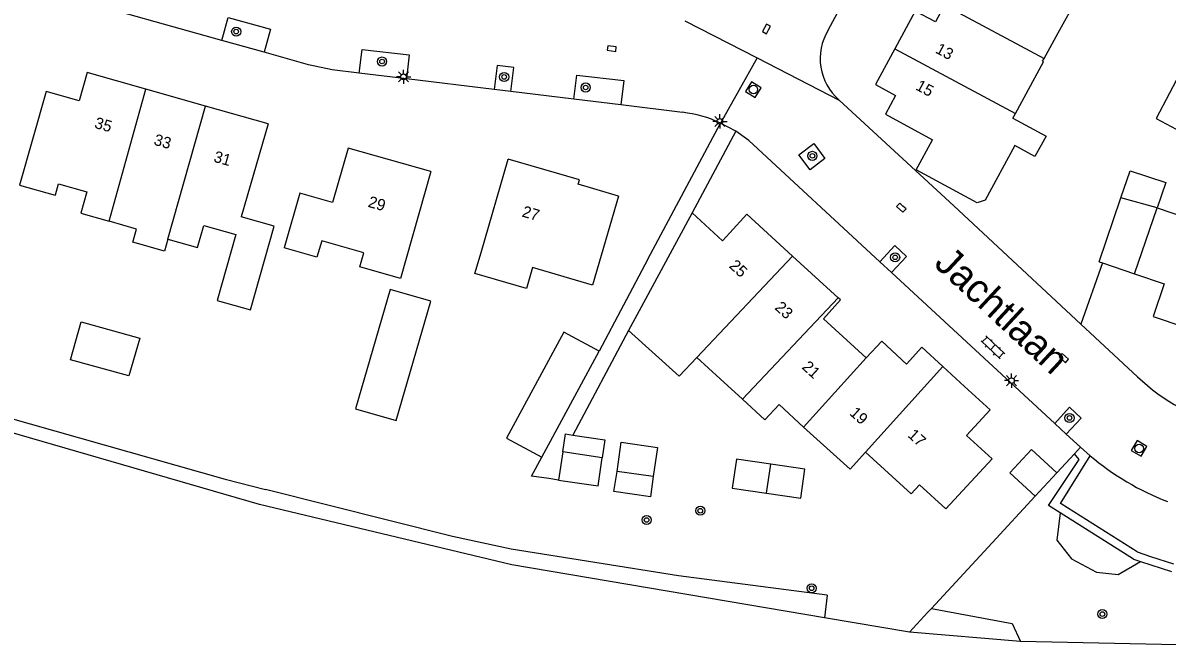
# Model space of a CAD drawing. Extents: x 136000 to 141000, y 400494 to 402006.
# Drawn here: x 137741.1 to 137841.5, y 401597.7 to 401652.4 of the extents above; entities that cross this region are included whole.
import ezdxf

# ---------------------------------------------------------------- set-up
doc = ezdxf.new("R2010")
doc.units = 0
for name, color, linetype in [('gg-afsc-erfafscheiding', 7, 'Continuous'), ('gg-afsc-hekwerk', 7, 'Continuous'), ('gg-afsc-muur', 7, 'Continuous'), ('gg-anno-huisnummerreeks BGT', 7, 'Continuous'), ('gg-anno-openbare ruimte label', 7, 'Continuous'), ('gg-bbg-bijgebouw', 7, 'Continuous'), ('gg-bbg-gedigitaliseerde bebouwing', 7, 'Continuous'), ('gg-bbg-gedigitaliseerde bijgebouw', 7, 'Continuous'), ('gg-bbg-hoofdgebouw', 7, 'Continuous'), ('gg-bbg-luifel en loopbrug', 7, 'Continuous'), ('gg-bbg-tussenscheiding', 7, 'Continuous'), ('gg-knt-bronhoudergrens', 7, 'Continuous'), ('gg-knt-verharding', 7, 'Continuous'), ('gt-grn-groengrens', 7, 'Continuous'), ('gt-grn-vlakafsluiter', 7, 'Continuous'), ('gt-grn-weggrens', 7, 'Continuous'), ('gt-symb-boom', 7, 'Continuous'), ('gt-symb-klinker verharding', 7, 'Continuous'), ('gt-symb-kolk', 7, 'Continuous'), ('gt-symb-lichtmast', 7, 'Continuous'), ('gt-symb-rioolschacht', 7, 'Continuous')]:
    doc.layers.add(name, color=color, linetype=linetype)

# ---------------------------------------------------------------- blocks, each defined once
blk = doc.blocks.new('gt0-KOLK')
at = {"layer": 'gt-symb-kolk'}
blk.add_lwpolyline([(0, 0), (0.38, 0), (0.38, 0.4), (-0.38, 0.4), (-0.38, 0), (0, 0)], dxfattribs=at)
blk = doc.blocks.new('gt0-BOOM')
at = {"layer": 'gt-symb-boom'}
for radius in [0.4, 0.2]:
    blk.add_circle((0, 0), radius, dxfattribs=at)
blk = doc.blocks.new('gt0-LMAST')
at = {"layer": 'gt-symb-lichtmast'}
for p, q in [((-0.18, 0.17), (-0.45, 0.44)), ((-0.01, 0.25), (-0.01, 0.62)), ((0.17, 0.17), (0.44, 0.44)), ((-0.26, 0), (-0.63, 0)), ((-0.18, -0.18), (-0.45, -0.45)), ((-0.01, -0.25), (-0.01, -0.63)), ((0.44, -0.45), (0.17, -0.18)), ((0.24, 0), (0.62, 0))]:
    blk.add_line(p, q, dxfattribs=at)
blk.add_circle((-0.01, 0), 0.25, dxfattribs=at)
blk = doc.blocks.new('gt0-RS')
at = {"layer": 'gt-symb-rioolschacht'}
blk.add_lwpolyline([(-0.5, -0.5), (0.5, -0.5), (0.5, 0.5), (-0.5, 0.5)], close=True, dxfattribs=at)
blk.add_circle((0, 0), 0.375, dxfattribs=at)
blk = doc.blocks.new('gt0-KL1')
at = {"layer": 'gt-symb-klinker verharding'}
for p, q in [((-1.15, 0.3), (1.15, 0.3)), ((-1, -0.3), (-1, 0.3)), ((-0.5, 0.3), (-0.5, 0.45)), ((0, -0.3), (0, 0.3)), ((0.5, 0.3), (0.5, 0.45)), ((1, -0.3), (1, 0.3)), ((-1.15, -0.3), (1.15, -0.3)), ((-0.5, -0.45), (-0.5, -0.3)), ((0.5, -0.45), (0.5, -0.3))]:
    blk.add_line(p, q, dxfattribs=at)

msp = doc.modelspace()

# ---------------------------------------------------------------- linework, layer by layer
at = {"layer": 'gg-afsc-erfafscheiding'}
for p, q in [((137795.95, 401631.68), (137802.34, 401643.64)), ((137803.66, 401642.92), (137799.84, 401635.75)), ((137794.25, 401625.43), (137789.37, 401616.26)), ((137831.83, 401612.93), (137833.38, 401614.6)), ((137833.38, 401614.6), (137833.92, 401615.18)), ((137826.17, 401606.8), (137829.95, 401610.89)), ((137820.83, 401601.02), (137826.17, 401606.8)), ((137818.92, 401598.96), (137820.53, 401600.7)), ((137820.53, 401600.7), (137820.83, 401601.02))]:
    msp.add_line(p, q, dxfattribs=at)
for points in [[(137848.39, 401658.96), (137840.55, 401644.03), (137842.3, 401643.1), (137845.48, 401649.01), (137853.38, 401644.87)], [(137788.11, 401612.31), (137787.26, 401612.44), (137785.73, 401612.65)]]:
    msp.add_lwpolyline(points, dxfattribs=at)
at = {"layer": 'gg-afsc-hekwerk'}
msp.add_line((137811.69, 401602.21), (137798.63, 401603.91), dxfattribs=at)
at = {"layer": 'gg-afsc-muur'}
for p, q in [((137822.79, 401636.38), (137833.96, 401625.98)), ((137795.95, 401631.68), (137791.68, 401623.62)), ((137835.86, 401631.36), (137833.96, 401625.98)), ((137785.73, 401612.65), (137786.66, 401614.32))]:
    msp.add_line(p, q, dxfattribs=at)
at = {"layer": 'gg-bbg-bijgebouw'}
for p, q in [((137806.73, 401613.71), (137803.72, 401614.15)), ((137796.43, 401612.61), (137793.25, 401613.07))]:
    msp.add_line(p, q, dxfattribs=at)
for points in [[(137793.25, 401613.07), (137793.62, 401615.63), (137796.81, 401615.16), (137796.43, 401612.61)], [(137803.72, 401614.15), (137803.34, 401611.6), (137806.36, 401611.16)], [(137806.36, 401611.16), (137809.37, 401610.72), (137809.74, 401613.27), (137806.73, 401613.71)]]:
    msp.add_lwpolyline(points, dxfattribs=at)
at = {"layer": 'gg-bbg-gedigitaliseerde bebouwing'}
for p, q in [((137831.96, 401651.55), (137834.8, 401656.73)), ((137830.72, 401649.3), (137831.96, 401651.55)), ((137827.97, 401644.08), (137828.2, 401644.49)), ((137781.31, 401632.27), (137783.7, 401640.47)), ((137776.92, 401639.39), (137774.24, 401630.01)), ((137743.96, 401637.33), (137744.23, 401638.32)), ((137835.56, 401631.46), (137837.47, 401637.07)), ((137802.3, 401621.2), (137800.24, 401623.05)), ((137802.3, 401621.2), (137804.27, 401619.4))]:
    msp.add_line(p, q, dxfattribs=at)
for points in [[(137828.2, 401644.49), (137830.66, 401649.02), (137830.59, 401649.06), (137830.72, 401649.3)], [(137743.15, 401646.41), (137740.82, 401638.19), (137743.95, 401637.3), (137743.96, 401637.33)], [(137744.23, 401638.32), (137746.73, 401637.61), (137746.19, 401635.73), (137748.68, 401635.02)], [(137793.37, 401637.23), (137791.08, 401629.42), (137785.82, 401630.95)], [(137840.64, 401636.2), (137843.32, 401635.29), (137843.59, 401636.07), (137846.56, 401635.07), (137847.26, 401637.13), (137849.64, 401636.33)], [(137753.83, 401633.45), (137753.53, 401632.39), (137750.75, 401633.18), (137751.08, 401634.34), (137748.68, 401635.02)], [(137753.83, 401633.45), (137756.43, 401632.71), (137756.98, 401634.65), (137759.79, 401633.85), (137758.15, 401628.07), (137761.07, 401627.24), (137763.15, 401634.59)], [(137774.24, 401630.01), (137770.68, 401631.03), (137771.03, 401632.25), (137767.33, 401633.3), (137766.91, 401631.86), (137764.04, 401632.69)], [(137785.82, 401630.95), (137785.29, 401629.13), (137780.78, 401630.45), (137781.31, 401632.27)], [(137794.25, 401625.43), (137798.71, 401621.42), (137800.24, 401623.05)], [(137804.27, 401619.4), (137806.23, 401617.6), (137807.47, 401618.94), (137809.62, 401616.96)], [(137809.62, 401616.96), (137813.71, 401613.27), (137815.06, 401614.75)], [(137815.06, 401614.75), (137819.05, 401611.09), (137819.79, 401611.9), (137822.1, 401609.78), (137826.16, 401614.17)]]:
    msp.add_lwpolyline(points, dxfattribs=at)
at = {"layer": 'gg-bbg-gedigitaliseerde bijgebouw'}
for p, q in [((137776.92, 401628.01), (137773.35, 401629.04)), ((137786.66, 401614.32), (137791.68, 401623.62)), ((137750.42, 401621.44), (137745.28, 401622.87)), ((137788.48, 401614.78), (137788.11, 401612.31)), ((137791.94, 401614.27), (137788.48, 401614.78)), ((137791.58, 401611.8), (137791.94, 401614.27)), ((137788.11, 401612.31), (137791.58, 401611.8)), ((137829.95, 401610.89), (137831.83, 401612.93))]:
    msp.add_line(p, q, dxfattribs=at)
for points in [[(137837.47, 401637.07), (137838.28, 401639.46), (137841.39, 401638.42), (137840.64, 401636.2)], [(137773.35, 401629.04), (137770.3, 401618.57), (137773.87, 401617.53), (137776.92, 401628.01)], [(137745.28, 401622.87), (137746.23, 401626.2), (137751.36, 401624.75), (137750.42, 401621.44)], [(137791.68, 401623.62), (137788.57, 401625.3), (137783.55, 401615.99), (137786.66, 401614.32)], [(137831.83, 401612.93), (137829.61, 401614.99), (137827.72, 401612.95), (137829.95, 401610.89)]]:
    msp.add_lwpolyline(points, dxfattribs=at)
at = {"layer": 'gg-bbg-hoofdgebouw'}
for p, q in [((137757.14, 401645.12), (137751.91, 401646.61)), ((137762.62, 401643.57), (137757.14, 401645.12)), ((137762.62, 401643.57), (137760.27, 401635.4)), ((137776.92, 401639.39), (137769.66, 401641.45)), ((137763.15, 401634.59), (137760.27, 401635.4)), ((137799.84, 401635.75), (137795.37, 401627.48)), ((137804.65, 401635.63), (137803.15, 401634.01)), ((137808.65, 401631.97), (137804.65, 401635.63)), ((137812.65, 401628.31), (137808.65, 401631.97)), ((137835.56, 401631.46), (137835.86, 401631.36)), ((137835.86, 401631.36), (137838.65, 401630.41)), ((137795.37, 401627.48), (137794.25, 401625.43)), ((137816.47, 401624.51), (137815.11, 401623.02)), ((137823.75, 401620.51), (137821.84, 401622.26))]:
    msp.add_line(p, q, dxfattribs=at)
for points in [[(137821.97, 401653.99), (137821.18, 401652.53), (137819.41, 401653.47), (137817.61, 401650.15)], [(137817.61, 401650.15), (137815.92, 401647.02), (137817.69, 401646.07), (137816.8, 401644.42), (137820.94, 401642.18)], [(137751.91, 401646.61), (137746.74, 401648.08), (137746.04, 401645.59), (137743.15, 401646.41)], [(137827.97, 401644.08), (137830.89, 401642.49), (137829.92, 401640.71), (137828.15, 401641.67), (137825.55, 401636.88), (137824.85, 401636.64), (137819.51, 401639.54), (137820.94, 401642.18)], [(137769.66, 401641.45), (137768.29, 401636.67), (137765.41, 401637.49), (137764.04, 401632.69)], [(137793.37, 401637.23), (137789.84, 401638.27), (137789.94, 401638.65), (137783.7, 401640.47)], [(137799.84, 401635.75), (137802.51, 401633.31), (137803.15, 401634.01)], [(137838.65, 401630.41), (137841.25, 401629.52), (137840.29, 401626.65), (137845.77, 401624.83)], [(137815.11, 401623.02), (137811.35, 401626.47), (137812.86, 401628.12), (137812.65, 401628.31)], [(137821.84, 401622.26), (137820, 401623.96), (137818.65, 401622.48), (137816.47, 401624.51)], [(137823.75, 401620.51), (137825.98, 401618.46), (137824.61, 401616.98)], [(137826.16, 401614.17), (137823.91, 401616.22), (137824.61, 401616.98)]]:
    msp.add_lwpolyline(points, dxfattribs=at)
at = {"layer": 'gg-bbg-luifel en loopbrug'}
for points in [[(137788.48, 401614.78), (137788.72, 401616.36), (137789.37, 401616.26)], [(137789.37, 401616.26), (137792.18, 401615.84), (137791.94, 401614.27)], [(137796.43, 401612.61), (137796.17, 401610.84), (137792.98, 401611.29), (137793.25, 401613.07)]]:
    msp.add_lwpolyline(points, dxfattribs=at)
at = {"layer": 'gg-bbg-tussenscheiding'}
for p, q in [((137821.97, 401653.99), (137830.72, 401649.3)), ((137817.61, 401650.15), (137828.2, 401644.49)), ((137748.68, 401635.02), (137751.91, 401646.61)), ((137753.83, 401633.45), (137757.14, 401645.12)), ((137840.64, 401636.2), (137837.47, 401637.07)), ((137838.65, 401630.41), (137840.64, 401636.2)), ((137800.24, 401623.05), (137808.65, 401631.97)), ((137804.27, 401619.4), (137812.65, 401628.31)), ((137809.62, 401616.96), (137815.11, 401623.02)), ((137815.06, 401614.75), (137821.84, 401622.26)), ((137806.36, 401611.16), (137806.73, 401613.71))]:
    msp.add_line(p, q, dxfattribs=at)
at = {"layer": 'gg-knt-bronhoudergrens'}
for p, q in [((137818.92, 401598.96), (137811.44, 401600.22)), ((137828.64, 401598.13), (137818.92, 401598.96)), ((137847.14, 401597.73), (137828.64, 401598.13))]:
    msp.add_line(p, q, dxfattribs=at)
msp.add_lwpolyline([(137811.44, 401600.22), (137784.02, 401604.85), (137761.87, 401610.15), (137734.69, 401618.02), (137729.01, 401598.64), (137700.2, 401610.62)], dxfattribs=at)
at = {"layer": 'gg-knt-verharding'}
for p, q in [((137758.56, 401650.9), (137739.22, 401656.37)), ((137811.78, 401651.79), (137813.17, 401654.41)), ((137762.27, 401649.85), (137758.56, 401650.9)), ((137774.77, 401647.52), (137770.62, 401648.02)), ((137782.46, 401646.58), (137774.77, 401647.52)), ((137783.92, 401646.41), (137782.46, 401646.58)), ((137789.45, 401645.74), (137783.92, 401646.41)), ((137793.58, 401645.24), (137789.45, 401645.74)), ((137822.79, 401636.38), (137812.74, 401645.66)), ((137798.99, 401644.58), (137793.58, 401645.24)), ((137803.66, 401642.92), (137802.34, 401643.64)), ((137817.34, 401630.51), (137816.3, 401631.47)), ((137831.65, 401617.28), (137817.34, 401630.51)), ((137833.96, 401625.98), (137838.93, 401621.38)), ((137832.67, 401616.34), (137831.65, 401617.28)), ((137833.92, 401615.18), (137832.67, 401616.34)), ((137834.76, 401614.44), (137833.92, 401615.18)), ((137838.88, 401606), (137832.22, 401610.21)), ((137838.88, 401606), (137840.07, 401605.61)), ((137840.07, 401605.61), (137842.08, 401604.96))]:
    msp.add_line(p, q, dxfattribs=at)
for points in [[(137758.56, 401650.9), (137759.13, 401652.92), (137762.85, 401651.87), (137762.27, 401649.85)], [(137770.62, 401648.02), (137768.24, 401648.31), (137766.16, 401648.75), (137762.27, 401649.85)], [(137770.62, 401648.02), (137770.88, 401650.11), (137775.02, 401649.62), (137774.77, 401647.52)], [(137783.92, 401646.41), (137784.18, 401648.52), (137782.72, 401648.7), (137782.46, 401646.58)], [(137789.45, 401645.74), (137789.71, 401647.85), (137793.84, 401647.38), (137793.58, 401645.24)], [(137816.3, 401631.47), (137804.8, 401642.1), (137803.66, 401642.92)], [(137810.18, 401639.54), (137809.21, 401640.84), (137810.51, 401641.84), (137811.49, 401640.52), (137810.18, 401639.54)], [(137816.3, 401631.47), (137817.62, 401632.9), (137818.65, 401631.93), (137817.34, 401630.51)], [(137831.65, 401617.28), (137832.96, 401618.7), (137833.97, 401617.75), (137832.67, 401616.34)], [(137832.22, 401610.21), (137832.15, 401610.25), (137834.76, 401614.44)]]:
    msp.add_lwpolyline(points, dxfattribs=at)
for centre, radius, start, end in [((137815.85, 401649.29), 4.78, 148.4117, 229.4106), ((137797.67, 401633.47), 11.19, 65.385, 83.2364), ((137850.14, 401632.82), 16.02, 225.5753, 258.7201), ((137850.1, 401632.6), 23.77, 229.7988, 248.9041)]:
    msp.add_arc(centre, radius, start, end, dxfattribs=at)
at = {"layer": 'gt-grn-groengrens'}
for p, q in [((137778.82, 401607.34), (137762.4, 401611.49)), ((137832.14, 401609.43), (137831.11, 401610.08)), ((137838.58, 401605.36), (137832.14, 401609.43)), ((137783.97, 401606.25), (137778.82, 401607.34)), ((137838.58, 401605.36), (137839.19, 401605.16)), ((137839.19, 401605.16), (137841.9, 401604.28))]:
    msp.add_line(p, q, dxfattribs=at)
for points in [[(137733.28, 401619.65), (137758.87, 401612.38), (137762.4, 401611.49)], [(137831.11, 401610.08), (137833.79, 401614.11), (137833.38, 401614.6)], [(137832.14, 401609.43), (137831.83, 401607.02), (137833.13, 401605.39), (137835.31, 401604.23), (137837.22, 401604.02), (137839.19, 401605.16)], [(137820.83, 401601.02), (137827.92, 401599.72), (137828.64, 401598.13)]]:
    msp.add_lwpolyline(points, dxfattribs=at)
at = {"layer": 'gt-grn-vlakafsluiter'}
for p, q in [((137798.63, 401603.91), (137783.97, 401606.25)), ((137811.69, 401602.21), (137811.44, 401600.22))]:
    msp.add_line(p, q, dxfattribs=at)
at = {"layer": 'gt-grn-weggrens'}
for p, q in [((137799.21, 401652.61), (137805.54, 401649.36)), ((137805.54, 401649.36), (137802.34, 401643.64)), ((137805.54, 401649.36), (137812.74, 401645.66))]:
    msp.add_line(p, q, dxfattribs=at)

# ---------------------------------------------------------------- block references
at = {"layer": 'gt-symb-boom'}
for p in [(137759.83, 401651.67), (137772.63, 401649.04), (137783.34, 401647.69), (137790.49, 401646.76), (137810.39, 401640.76), (137817.65, 401631.85), (137832.95, 401617.76), (137795.84, 401608.8), (137800.55, 401609.61), (137810.33, 401602.81), (137835.84, 401600.54)]:
    msp.add_blockref('gt0-BOOM', p, dxfattribs=at)
at = {"layer": 'gt-symb-klinker verharding', "rotation": -43.70356998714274}
msp.add_blockref('gt0-KL1', (137826.23, 401623.95), dxfattribs=at)
at = {"layer": 'gt-symb-kolk'}
for p, rotation in [((137806.54, 401651.81), 61.974683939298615), ((137792.76, 401649.98), -6.8336723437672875), ((137818.33, 401636.36), 137.18703626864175), ((137832.59, 401623.16), 137.18703626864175)]:
    msp.add_blockref('gt0-KOLK', p, dxfattribs=dict(at, rotation=rotation))
at = {"layer": 'gt-symb-lichtmast'}
for p in [(137774.52, 401647.7), (137802.28, 401643.79), (137827.87, 401621.03)]:
    msp.add_blockref('gt0-LMAST', p, dxfattribs=at)
at = {"layer": 'gt-symb-rioolschacht'}
for p, rotation in [((137805.21, 401646.58), -32.00538320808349), ((137839.06, 401615.08), -31.00306752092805)]:
    msp.add_blockref('gt0-RS', p, dxfattribs=dict(at, rotation=rotation))

# ---------------------------------------------------------------- texts
at = {"layer": 'gg-anno-huisnummerreeks BGT'}
for s, rotation, p in [('13', 331.6, (137821.11, 401649.85)), ('15', 331.6, (137819.37, 401646.62)), ('35', 344.2, (137747.33, 401643.23)), ('33', 344.2, (137752.53, 401641.75)), ('31', 344.2, (137757.78, 401640.26)), ('29', 344.2, (137771.33, 401636.3)), ('27', 343.7, (137784.84, 401635.45)), ('25', 317.6, (137803.02, 401631.02)), ('23', 317.6, (137807.02, 401627.36)), ('21', 317.6, (137809.41, 401622.14)), ('19', 317.9, (137813.59, 401618.09)), ('17', 317.5, (137818.69, 401616.16))]:
    msp.add_text(s, height=1, rotation=rotation, dxfattribs=at).set_placement(p)
at = {"layer": 'gg-anno-openbare ruimte label'}
msp.add_text('Jachtlaan', height=2.5, rotation=317.1, dxfattribs=at).set_placement((137820.96, 401631.17))

doc.saveas('drawing.dxf')
